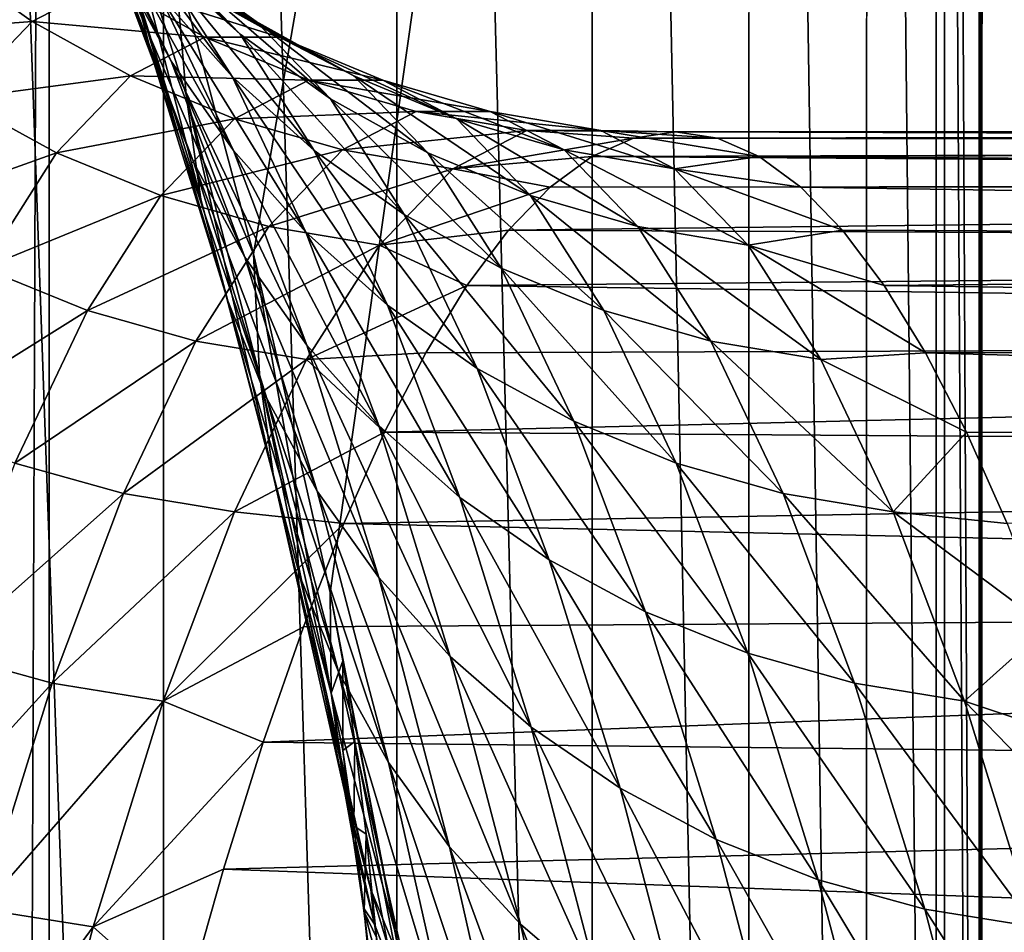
# Model space of a CAD drawing. Header units: metres. Extents: x -46 to 104, y -30 to 30.
# Tile 437 of 656: x 26.519 to 27.009, y 6.101 to 6.556. Entities that reach past the tile are written whole.
import ezdxf

# ---------------------------------------------------------------- set-up
doc = ezdxf.new("R2010")
doc.units = ezdxf.units.M
doc.layers.add('solid_26_000_502_XXX', color=7, linetype='CONTINUOUS')

msp = doc.modelspace()

# ---------------------------------------------------------------- linework, layer by layer
at = {"layer": 'solid_26_000_502_XXX'}
for points in [[(53.905602, 6.521037, 318.880524), (20.561068, 8.865559, 315.375854), (20.55682, 8.828589, 315.391541)], [(53.905602, 6.521037, 318.880524), (53.911839, 6.569991, 318.853912), (20.561068, 8.865559, 315.375854)], [(53.905602, 6.521037, 318.880524), (20.55682, 8.828589, 315.391541), (20.555231, 8.813882, 315.39682)], [(53.899765, 6.46936, 318.901489), (20.555231, 8.813882, 315.39682), (20.551447, 8.776664, 315.407928)], [(53.899765, 6.46936, 318.901489), (53.905602, 6.521037, 318.880524), (20.555231, 8.813882, 315.39682)], [(53.899765, 6.46936, 318.901489), (20.551447, 8.776664, 315.407928), (20.549871, 8.760135, 315.411865)], [(53.894402, 6.415613, 318.916534), (20.549871, 8.760135, 315.411865), (20.546572, 8.723212, 315.418549)], [(53.894402, 6.415613, 318.916534), (53.899765, 6.46936, 318.901489), (20.549871, 8.760135, 315.411865)], [(53.894402, 6.415613, 318.916534), (20.546572, 8.723212, 315.418549), (20.545053, 8.704991, 315.420807)], [(53.889587, 6.36047, 318.925476), (20.545053, 8.704991, 315.420807), (20.542255, 8.668873, 315.423279)], [(53.889587, 6.36047, 318.925476), (53.894402, 6.415613, 318.916534), (20.545053, 8.704991, 315.420807)], [(53.889587, 6.36047, 318.925476), (20.542255, 8.668873, 315.423279), (20.541, 8.649134, 315.423553)], [(37.213074, -7.476887, 317.175842), (20.541, 8.649134, 315.423553), (20.540823, 0, 315.423523)], [(37.213074, -7.476887, 317.175842), (37.213074, 7.476887, 317.175842), (20.541, 8.649134, 315.423553)], [(53.889587, 6.36047, 318.925476), (20.541, 8.649134, 315.423553), (37.213074, 7.476887, 317.175842)], [(26.541882, 8.429384, 311.054962), (26.543232, 8.481105, 311.076721), (54.417892, 6.521038, 314.006409)], [(26.543232, 8.481105, 311.076721), (54.418461, 6.569993, 314.033722), (54.417892, 6.521038, 314.006409)], [(26.456358, 8.45347, 289.855896), (26.590242, 4.7, 290.123871), (26.455904, 4.7, 289.855042)], [(26.590727, 8.443417, 290.124908), (26.590242, 4.7, 290.123871), (26.456358, 8.45347, 289.855896)], [(26.590727, 8.443417, 290.124908), (26.706493, 4.7, 290.401428), (26.590242, 4.7, 290.123871)], [(26.706827, 8.434439, 290.402313), (26.706493, 4.7, 290.401428), (26.590727, 8.443417, 290.124908)], [(26.706827, 8.434439, 290.402313), (26.803877, 4.7, 290.685974), (26.706493, 4.7, 290.401428)], [(26.804129, 8.426574, 290.686798), (26.803877, 4.7, 290.685974), (26.706827, 8.434439, 290.402313)], [(26.539764, 8.375587, 311.039124), (26.541882, 8.429384, 311.054962), (54.416542, 6.469362, 313.98468)], [(26.541882, 8.429384, 311.054962), (54.417892, 6.521038, 314.006409), (54.416542, 6.469362, 313.98468)], [(26.804129, 8.426574, 290.686798), (26.881985, 4.7, 290.976196), (26.803877, 4.7, 290.685974)], [(26.882198, 8.419862, 290.977081), (26.881985, 4.7, 290.976196), (26.804129, 8.426574, 290.686798)], [(26.882198, 8.419862, 290.977081), (26.940619, 4.7, 291.271362), (26.881985, 4.7, 290.976196)], [(26.940704, 8.41433, 291.271881), (26.940619, 4.7, 291.271362), (26.882198, 8.419862, 290.977081)], [(26.940704, 8.41433, 291.271881), (26.979366, 4.7, 291.56955), (26.940619, 4.7, 291.271362)], [(26.979403, 8.410001, 291.569946), (26.979366, 4.7, 291.56955), (26.940704, 8.41433, 291.271881)], [(26.979403, 8.410001, 291.569946), (26.998108, 4.7, 291.869537), (26.979366, 4.7, 291.56955)], [(26.998119, 8.406897, 291.869934), (26.998108, 4.7, 291.869537), (26.979403, 8.410001, 291.569946)], [(26.635139, 6.439206, 295.707245), (26.975349, 8.404401, 292.470367), (26.595917, 6.586562, 296.080444)], [(26.635139, 6.439206, 295.707245), (26.673378, 6.270645, 295.343445), (26.975349, 8.404401, 292.470367)], [(26.673378, 6.270645, 295.343445), (26.975349, 4.7, 292.470367), (26.975349, 8.404401, 292.470367)], [(26.996767, 8.405028, 292.170563), (26.975349, 8.404401, 292.470367), (26.996769, 4.7, 292.170502)], [(26.975349, 8.404401, 292.470367), (26.975349, 4.7, 292.470367), (26.996769, 4.7, 292.170502)], [(26.996767, 8.405028, 292.170563), (26.996769, 4.7, 292.170502), (26.998119, 8.406897, 291.869934)], [(26.998119, 8.406897, 291.869934), (26.996769, 4.7, 292.170502), (26.998108, 4.7, 291.869537)], [(26.536909, 8.32039, 311.029358), (26.539764, 8.375587, 311.039124), (54.411572, 6.36047, 313.959106)], [(26.539764, 8.375587, 311.039124), (54.414425, 6.415614, 313.968842), (54.411572, 6.36047, 313.959106)], [(26.539764, 8.375587, 311.039124), (54.416542, 6.469362, 313.98468), (54.414425, 6.415614, 313.968842)], [(26.536909, 8.32039, 311.029358), (54.407833, 6.304637, 313.955566), (40.470669, 7.284587, 312.490692)], [(26.536909, 8.32039, 311.029358), (54.411572, 6.36047, 313.959106), (54.407833, 6.304637, 313.955566)], [(26.468351, -8.270662, 311.017548), (26.468351, 8.270662, 311.017548), (26.533504, 8.264537, 311.025848)], [(26.468351, -8.270662, 311.017548), (26.533504, 8.264537, 311.025848), (26.533337, 0, 311.025818)], [(26.533337, 0, 311.025818), (26.533504, 8.264537, 311.025848), (40.470669, 7.284587, 312.490692)], [(40.470669, 7.284587, 312.490692), (26.533504, -8.264537, 311.025848), (26.533337, 0, 311.025818)], [(40.470669, -7.284587, 312.490692), (26.533504, -8.264537, 311.025848), (40.470669, 7.284587, 312.490692)], [(26.585684, 6.534113, 296.444458), (26.571951, 6.585687, 296.427063), (26.534359, 6.68557, 296.784729)], [(26.548388, 6.633214, 296.799316), (26.585684, 6.534113, 296.444458), (26.534359, 6.68557, 296.784729)], [(26.594097, 6.535176, 296.828644), (26.568384, 6.582872, 296.813995), (26.530869, 6.6619, 297.170929)], [(26.556854, 6.613632, 297.182983), (26.594097, 6.535176, 296.828644), (26.530869, 6.6619, 297.170929)], [(26.595917, 6.586562, 296.080444), (26.564369, 6.638593, 296.409943), (26.601637, 6.518423, 296.055359)], [(26.608921, 6.466474, 296.075317), (26.601637, 6.518423, 296.055359), (26.564369, 6.638593, 296.409943)], [(26.571951, 6.585687, 296.427063), (26.608921, 6.466474, 296.075317), (26.564369, 6.638593, 296.409943)], [(26.605398, 6.484523, 296.461823), (26.585684, 6.534113, 296.444458), (26.548388, 6.633214, 296.799316)], [(26.568384, 6.582872, 296.813995), (26.605398, 6.484523, 296.461823), (26.548388, 6.633214, 296.799316)], [(26.624554, 6.527524, 297.206726), (26.588213, 6.568651, 297.194977), (26.550837, 6.627293, 297.550598)], [(26.58741, 6.585799, 297.56012), (26.624554, 6.527524, 297.206726), (26.550837, 6.627293, 297.550598)], [(26.628479, 6.548717, 297.569519), (26.58741, 6.585799, 297.56012), (26.54999, 6.624744, 297.916138)], [(26.59127, 6.587442, 297.923523), (26.628479, 6.548717, 297.569519), (26.54999, 6.624744, 297.916138)], [(26.625204, 6.490729, 296.843018), (26.594097, 6.535176, 296.828644), (26.556854, 6.613632, 297.182983)], [(26.588213, 6.568651, 297.194977), (26.625204, 6.490729, 296.843018), (26.556854, 6.613632, 297.182983)], [(26.636501, 6.555048, 297.930939), (26.59127, 6.587442, 297.923523), (26.553898, 6.606834, 298.279114)], [(26.599314, 6.574344, 298.28476), (26.636501, 6.555048, 297.930939), (26.553898, 6.606834, 298.279114)], [(26.524879, 6.555048, 298.99295), (26.479097, 6.587442, 298.990784), (26.441889, 6.548717, 299.344818)], [(26.524879, 6.555048, 298.99295), (26.562069, 6.574344, 298.63913), (26.479097, 6.587442, 298.990784)], [(26.630844, 6.43754, 296.479034), (26.605398, 6.484523, 296.461823), (26.568384, 6.582872, 296.813995)], [(26.594097, 6.535176, 296.828644), (26.630844, 6.43754, 296.479034), (26.568384, 6.582872, 296.813995)], [(26.622364, 6.415834, 296.095459), (26.608921, 6.466474, 296.075317), (26.571951, 6.585687, 296.427063)], [(26.585684, 6.534113, 296.444458), (26.622364, 6.415834, 296.095459), (26.571951, 6.585687, 296.427063)], [(26.665413, 6.490769, 297.218109), (26.624554, 6.527524, 297.206726), (26.58741, 6.585799, 297.56012)], [(26.628479, 6.548717, 297.569519), (26.665413, 6.490769, 297.218109), (26.58741, 6.585799, 297.56012)], [(26.673527, 6.516512, 297.578674), (26.628479, 6.548717, 297.569519), (26.59127, 6.587442, 297.923523)], [(26.636501, 6.555048, 297.930939), (26.673527, 6.516512, 297.578674), (26.59127, 6.587442, 297.923523)], [(26.635139, 6.439206, 295.707245), (26.595917, 6.586562, 296.080444), (26.601637, 6.518423, 296.055359)], [(26.610989, 6.547185, 298.643524), (26.562069, 6.574344, 298.63913), (26.524879, 6.555048, 298.99295)], [(26.648079, 6.547185, 298.290649), (26.599314, 6.574344, 298.28476), (26.562069, 6.574344, 298.63913)], [(26.610989, 6.547185, 298.643524), (26.648079, 6.547185, 298.290649), (26.562069, 6.574344, 298.63913)], [(26.685116, 6.527969, 297.938263), (26.636501, 6.555048, 297.930939), (26.599314, 6.574344, 298.28476)], [(26.648079, 6.547185, 298.290649), (26.685116, 6.527969, 297.938263), (26.599314, 6.574344, 298.28476)], [(26.661312, 6.45009, 296.856995), (26.625204, 6.490729, 296.843018), (26.588213, 6.568651, 297.194977)], [(26.624554, 6.527524, 297.206726), (26.661312, 6.45009, 296.856995), (26.588213, 6.568651, 297.194977)], [(26.487854, 6.516512, 299.345215), (26.524879, 6.555048, 298.99295), (26.441889, 6.548717, 299.344818)], [(26.573954, 6.527969, 298.99588), (26.524879, 6.555048, 298.99295), (26.487854, 6.516512, 299.345215)], [(26.573954, 6.527969, 298.99588), (26.610989, 6.547185, 298.643524), (26.524879, 6.555048, 298.99295)], [(26.721987, 6.489593, 297.587463), (26.673527, 6.516512, 297.578674), (26.636501, 6.555048, 297.930939)], [(26.685116, 6.527969, 297.938263), (26.721987, 6.489593, 297.587463), (26.636501, 6.555048, 297.930939)], [(26.710281, 6.45885, 297.228973), (26.665413, 6.490769, 297.218109), (26.628479, 6.548717, 297.569519)], [(26.673527, 6.516512, 297.578674), (26.710281, 6.45885, 297.228973), (26.628479, 6.548717, 297.569519)], [(26.662615, 6.5257, 298.648376), (26.610989, 6.547185, 298.643524), (26.573954, 6.527969, 298.99588)], [(26.699583, 6.5257, 298.296631), (26.648079, 6.547185, 298.290649), (26.610989, 6.547185, 298.643524)], [(26.662615, 6.5257, 298.648376), (26.699583, 6.5257, 298.296631), (26.610989, 6.547185, 298.643524)], [(26.736496, 6.506546, 297.945435), (26.685116, 6.527969, 297.938263), (26.648079, 6.547185, 298.290649)], [(26.699583, 6.5257, 298.296631), (26.736496, 6.506546, 297.945435), (26.648079, 6.547185, 298.290649)], [(26.6418, 6.367142, 296.115479), (26.622364, 6.415834, 296.095459), (26.585684, 6.534113, 296.444458)], [(26.605398, 6.484523, 296.461823), (26.6418, 6.367142, 296.115479), (26.585684, 6.534113, 296.444458)], [(26.661699, 6.393757, 296.495789), (26.630844, 6.43754, 296.479034), (26.594097, 6.535176, 296.828644)], [(26.625204, 6.490729, 296.843018), (26.661699, 6.393757, 296.495789), (26.594097, 6.535176, 296.828644)], [(26.537081, 6.489593, 299.34671), (26.573954, 6.527969, 298.99588), (26.487854, 6.516512, 299.345215)], [(26.6257, 6.506546, 298.999573), (26.573954, 6.527969, 298.99588), (26.537081, 6.489593, 299.34671)], [(26.6257, 6.506546, 298.999573), (26.662615, 6.5257, 298.648376), (26.573954, 6.527969, 298.99588)], [(26.701965, 6.413772, 296.870331), (26.661312, 6.45009, 296.856995), (26.624554, 6.527524, 297.206726)], [(26.665413, 6.490769, 297.218109), (26.701965, 6.413772, 296.870331), (26.624554, 6.527524, 297.206726)], [(26.716293, 6.510159, 298.653595), (26.662615, 6.5257, 298.648376), (26.6257, 6.506546, 298.999573)], [(26.753174, 6.510159, 298.302704), (26.699583, 6.5257, 298.296631), (26.662615, 6.5257, 298.648376)], [(26.716293, 6.510159, 298.653595), (26.753174, 6.510159, 298.302704), (26.662615, 6.5257, 298.648376)], [(26.773249, 6.468296, 297.595764), (26.721987, 6.489593, 297.587463), (26.685116, 6.527969, 297.938263)], [(26.736496, 6.506546, 297.945435), (26.773249, 6.468296, 297.595764), (26.685116, 6.527969, 297.938263)], [(26.789999, 6.491051, 297.952301), (26.736496, 6.506546, 297.945435), (26.699583, 6.5257, 298.296631)], [(26.753174, 6.510159, 298.302704), (26.789999, 6.491051, 297.952301), (26.699583, 6.5257, 298.296631)], [(26.537081, 6.489593, 299.34671), (26.487854, 6.516512, 299.345215), (26.451101, 6.45885, 299.694916)], [(26.635139, 6.439206, 295.707245), (26.601637, 6.518423, 296.055359), (26.63817, 6.37912, 295.707794)], [(26.645163, 6.328282, 295.730499), (26.63817, 6.37912, 295.707794), (26.601637, 6.518423, 296.055359)], [(26.608921, 6.466474, 296.075317), (26.645163, 6.328282, 295.730499), (26.601637, 6.518423, 296.055359)], [(26.758589, 6.432169, 297.239227), (26.710281, 6.45885, 297.228973), (26.673527, 6.516512, 297.578674)], [(26.721987, 6.489593, 297.587463), (26.758589, 6.432169, 297.239227), (26.673527, 6.516512, 297.578674)], [(26.679466, 6.491051, 299.003967), (26.716293, 6.510159, 298.653595), (26.6257, 6.506546, 298.999573)], [(26.771349, 6.500758, 298.659119), (26.716293, 6.510159, 298.653595), (26.679466, 6.491051, 299.003967)], [(26.808176, 6.500758, 298.308716), (26.753174, 6.510159, 298.302704), (26.716293, 6.510159, 298.653595)], [(26.771349, 6.500758, 298.659119), (26.808176, 6.500758, 298.308716), (26.716293, 6.510159, 298.653595)], [(26.84495, 6.481678, 297.958862), (26.789999, 6.491051, 297.952301), (26.753174, 6.510159, 298.302704)], [(26.808176, 6.500758, 298.308716), (26.84495, 6.481678, 297.958862), (26.753174, 6.510159, 298.302704)], [(26.588949, 6.468296, 299.349243), (26.6257, 6.506546, 298.999573), (26.537081, 6.489593, 299.34671)], [(26.679466, 6.491051, 299.003967), (26.6257, 6.506546, 298.999573), (26.588949, 6.468296, 299.349243)], [(26.826664, 6.452892, 297.603485), (26.773249, 6.468296, 297.595764), (26.736496, 6.506546, 297.945435)], [(26.789999, 6.491051, 297.952301), (26.826664, 6.452892, 297.603485), (26.736496, 6.506546, 297.945435)], [(26.734577, 6.481678, 299.008972), (26.771349, 6.500758, 298.659119), (26.679466, 6.491051, 299.003967)], [(26.734577, 6.481678, 299.008972), (26.824581, 6.496936, 298.688232), (26.771349, 6.500758, 298.659119)], [(26.771349, 6.500758, 298.659119), (26.824581, 6.496936, 298.688232), (26.845438, 6.5, 298.489777)], [(26.771349, 6.500758, 298.659119), (26.845438, 6.5, 298.489777), (26.808176, 6.500758, 298.308716)], [(26.808176, 6.500758, 298.308716), (26.845438, 6.5, 298.489777), (26.866297, 6.496936, 298.291321)], [(26.808176, 6.500758, 298.308716), (26.866297, 6.496936, 298.291321), (26.887135, 6.487749, 298.093048)], [(26.808176, 6.500758, 298.308716), (26.887135, 6.487749, 298.093048), (26.84495, 6.481678, 297.958862)], [(26.824581, 6.496936, 298.688232), (28.798437, 6.493602, 298.984955), (28.834482, 6.5, 298.698822)], [(26.845438, 6.5, 298.489777), (26.824581, 6.496936, 298.688232), (28.834482, 6.5, 298.698822)], [(26.845438, 6.5, 298.489777), (28.834482, 6.5, 298.698822), (28.858713, 6.493602, 298.411469)], [(26.866297, 6.496936, 298.291321), (26.845438, 6.5, 298.489777), (28.858713, 6.493602, 298.411469)], [(26.734577, 6.481678, 299.008972), (26.803743, 6.487749, 298.886475), (26.824581, 6.496936, 298.688232)], [(26.824581, 6.496936, 298.688232), (26.803743, 6.487749, 298.886475), (28.798437, 6.493602, 298.984955)], [(26.887135, 6.487749, 298.093048), (26.866297, 6.496936, 298.291321), (28.858713, 6.493602, 298.411469)], [(26.500481, 6.432169, 299.694946), (26.537081, 6.489593, 299.34671), (26.451101, 6.45885, 299.694916)], [(26.588949, 6.468296, 299.349243), (26.537081, 6.489593, 299.34671), (26.500481, 6.432169, 299.694946)], [(26.642803, 6.452892, 299.352783), (26.679466, 6.491051, 299.003967), (26.588949, 6.468296, 299.349243)], [(26.697578, 6.353725, 296.511932), (26.661699, 6.393757, 296.495789), (26.625204, 6.490729, 296.843018)], [(26.661312, 6.45009, 296.856995), (26.697578, 6.353725, 296.511932), (26.625204, 6.490729, 296.843018)], [(26.734577, 6.481678, 299.008972), (26.679466, 6.491051, 299.003967), (26.642803, 6.452892, 299.352783)], [(26.746653, 6.382231, 296.882935), (26.701965, 6.413772, 296.870331), (26.665413, 6.490769, 297.218109)], [(26.710281, 6.45885, 297.228973), (26.746653, 6.382231, 296.882935), (26.665413, 6.490769, 297.218109)], [(26.809729, 6.411061, 297.248657), (26.758589, 6.432169, 297.239227), (26.721987, 6.489593, 297.587463)], [(26.773249, 6.468296, 297.595764), (26.809729, 6.411061, 297.248657), (26.721987, 6.489593, 297.587463)], [(26.881561, 6.443573, 297.610535), (26.826664, 6.452892, 297.603485), (26.789999, 6.491051, 297.952301)], [(26.84495, 6.481678, 297.958862), (26.881561, 6.443573, 297.610535), (26.789999, 6.491051, 297.952301)], [(26.803743, 6.487749, 298.886475), (28.750574, 6.474382, 299.269714), (28.798437, 6.493602, 298.984955)], [(26.887135, 6.487749, 298.093048), (28.858713, 6.493602, 298.411469), (28.871099, 6.474382, 298.122986)], [(26.734577, 6.481678, 299.008972), (26.782944, 6.472445, 299.084381), (26.803743, 6.487749, 298.886475)], [(26.803743, 6.487749, 298.886475), (26.782944, 6.472445, 299.084381), (28.750574, 6.474382, 299.269714)], [(26.84495, 6.481678, 297.958862), (26.887135, 6.487749, 298.093048), (26.907934, 6.472445, 297.895172)], [(26.907934, 6.472445, 297.895172), (26.887135, 6.487749, 298.093048), (28.871099, 6.474382, 298.122986)], [(26.666983, 6.321009, 296.135193), (26.6418, 6.367142, 296.115479), (26.605398, 6.484523, 296.461823)], [(26.630844, 6.43754, 296.479034), (26.666983, 6.321009, 296.135193), (26.605398, 6.484523, 296.461823)], [(26.697966, 6.443573, 299.35733), (26.734577, 6.481678, 299.008972), (26.642803, 6.452892, 299.352783)], [(26.697966, 6.443573, 299.35733), (26.782944, 6.472445, 299.084381), (26.734577, 6.481678, 299.008972)], [(26.84495, 6.481678, 297.958862), (26.907934, 6.472445, 297.895172), (26.928675, 6.45104, 297.697845)], [(26.84495, 6.481678, 297.958862), (26.928675, 6.45104, 297.697845), (26.881561, 6.443573, 297.610535)], [(26.697966, 6.443573, 299.35733), (26.762203, 6.45104, 299.281708), (26.782944, 6.472445, 299.084381)], [(26.762203, 6.45104, 299.281708), (28.690672, 6.442164, 299.55365), (28.750574, 6.474382, 299.269714)], [(26.782944, 6.472445, 299.084381), (26.762203, 6.45104, 299.281708), (28.750574, 6.474382, 299.269714)], [(26.907934, 6.472445, 297.895172), (28.871099, 6.474382, 298.122986), (28.871542, 6.442164, 297.832794)], [(26.928675, 6.45104, 297.697845), (26.907934, 6.472445, 297.895172), (28.871542, 6.442164, 297.832794)], [(26.552467, 6.411061, 299.69635), (26.588949, 6.468296, 299.349243), (26.500481, 6.432169, 299.694946)], [(26.642803, 6.452892, 299.352783), (26.588949, 6.468296, 299.349243), (26.552467, 6.411061, 299.69635)], [(26.658321, 6.278725, 295.753326), (26.645163, 6.328282, 295.730499), (26.608921, 6.466474, 296.075317)], [(26.622364, 6.415834, 296.095459), (26.658321, 6.278725, 295.753326), (26.608921, 6.466474, 296.075317)], [(26.863058, 6.395793, 297.257202), (26.809729, 6.411061, 297.248657), (26.773249, 6.468296, 297.595764)], [(26.826664, 6.452892, 297.603485), (26.863058, 6.395793, 297.257202), (26.773249, 6.468296, 297.595764)], [(26.794811, 6.355866, 296.894592), (26.746653, 6.382231, 296.882935), (26.710281, 6.45885, 297.228973)], [(26.758589, 6.432169, 297.239227), (26.794811, 6.355866, 296.894592), (26.710281, 6.45885, 297.228973)], [(26.606409, 6.395793, 299.699066), (26.642803, 6.452892, 299.352783), (26.552467, 6.411061, 299.69635)], [(26.697966, 6.443573, 299.35733), (26.642803, 6.452892, 299.352783), (26.606409, 6.395793, 299.699066)], [(26.697966, 6.443573, 299.35733), (26.741543, 6.423555, 299.478271), (26.762203, 6.45104, 299.281708)], [(26.762203, 6.45104, 299.281708), (26.741543, 6.423555, 299.478271), (28.690672, 6.442164, 299.55365)], [(26.917902, 6.386557, 297.264771), (26.863058, 6.395793, 297.257202), (26.826664, 6.452892, 297.603485)], [(26.881561, 6.443573, 297.610535), (26.917902, 6.386557, 297.264771), (26.826664, 6.452892, 297.603485)], [(26.881561, 6.443573, 297.610535), (26.928675, 6.45104, 297.697845), (26.949335, 6.423555, 297.501251)], [(26.949335, 6.423555, 297.501251), (26.928675, 6.45104, 297.697845), (28.871542, 6.442164, 297.832794)], [(26.738029, 6.317949, 296.527222), (26.697578, 6.353725, 296.511932), (26.661312, 6.45009, 296.856995)], [(26.701965, 6.413772, 296.870331), (26.738029, 6.317949, 296.527222), (26.661312, 6.45009, 296.856995)], [(26.661625, 6.386557, 299.703094), (26.697966, 6.443573, 299.35733), (26.606409, 6.395793, 299.699066)], [(26.661625, 6.386557, 299.703094), (26.741543, 6.423555, 299.478271), (26.697966, 6.443573, 299.35733)], [(26.741543, 6.423555, 299.478271), (28.618622, 6.396749, 299.836456), (28.690672, 6.442164, 299.55365)], [(26.881561, 6.443573, 297.610535), (26.949335, 6.423555, 297.501251), (26.969898, 6.390014, 297.305603)], [(26.881561, 6.443573, 297.610535), (26.969898, 6.390014, 297.305603), (26.917902, 6.386557, 297.264771)], [(26.949335, 6.423555, 297.501251), (28.871542, 6.442164, 297.832794), (28.859863, 6.396749, 297.541199)], [(26.697594, 6.278019, 296.154297), (26.666983, 6.321009, 296.135193), (26.630844, 6.43754, 296.479034)], [(26.661699, 6.393757, 296.495789), (26.697594, 6.278019, 296.154297), (26.630844, 6.43754, 296.479034)], [(26.635139, 6.439206, 295.707245), (26.673903, 6.220496, 295.3685), (26.673378, 6.270645, 295.343445)], [(26.635139, 6.439206, 295.707245), (26.63817, 6.37912, 295.707794), (26.673903, 6.220496, 295.3685)], [(26.552467, 6.411061, 299.69635), (26.500481, 6.432169, 299.694946), (26.464258, 6.355866, 300.039581)], [(26.845833, 6.335009, 296.905151), (26.794811, 6.355866, 296.894592), (26.758589, 6.432169, 297.239227)], [(26.809729, 6.411061, 297.248657), (26.845833, 6.335009, 296.905151), (26.758589, 6.432169, 297.239227)], [(26.661625, 6.386557, 299.703094), (26.72098, 6.390014, 299.67392), (26.741543, 6.423555, 299.478271)], [(26.741543, 6.423555, 299.478271), (26.72098, 6.390014, 299.67392), (28.618622, 6.396749, 299.836456)], [(26.969898, 6.390014, 297.305603), (26.949335, 6.423555, 297.501251), (28.859863, 6.396749, 297.541199)], [(26.516365, 6.335009, 300.039856), (26.552467, 6.411061, 299.69635), (26.464258, 6.355866, 300.039581)], [(26.606409, 6.395793, 299.699066), (26.552467, 6.411061, 299.69635), (26.516365, 6.335009, 300.039856)], [(26.677485, 6.231072, 295.77597), (26.658321, 6.278725, 295.753326), (26.622364, 6.415834, 296.095459)], [(26.6418, 6.367142, 296.115479), (26.677485, 6.231072, 295.77597), (26.622364, 6.415834, 296.095459)], [(26.782539, 6.28688, 296.541504), (26.738029, 6.317949, 296.527222), (26.701965, 6.413772, 296.870331)], [(26.746653, 6.382231, 296.882935), (26.782539, 6.28688, 296.541504), (26.701965, 6.413772, 296.870331)], [(26.899075, 6.319922, 296.91452), (26.845833, 6.335009, 296.905151), (26.809729, 6.411061, 297.248657)], [(26.863058, 6.395793, 297.257202), (26.899075, 6.319922, 296.91452), (26.809729, 6.411061, 297.248657)], [(26.700533, 6.35045, 299.868469), (28.534138, 6.337811, 300.118164), (28.618622, 6.396749, 299.836456)], [(26.72098, 6.390014, 299.67392), (26.700533, 6.35045, 299.868469), (28.618622, 6.396749, 299.836456)], [(26.969898, 6.390014, 297.305603), (28.859863, 6.396749, 297.541199), (28.8358, 6.337811, 297.248047)], [(26.570391, 6.319922, 300.041748), (26.606409, 6.395793, 299.699066), (26.516365, 6.335009, 300.039856)], [(26.661625, 6.386557, 299.703094), (26.606409, 6.395793, 299.699066), (26.570391, 6.319922, 300.041748)], [(26.733248, 6.238712, 296.172546), (26.697594, 6.278019, 296.154297), (26.661699, 6.393757, 296.495789)], [(26.697578, 6.353725, 296.511932), (26.733248, 6.238712, 296.172546), (26.661699, 6.393757, 296.495789)], [(26.953867, 6.310795, 296.922577), (26.899075, 6.319922, 296.91452), (26.863058, 6.395793, 297.257202)], [(26.917902, 6.386557, 297.264771), (26.953867, 6.310795, 296.922577), (26.863058, 6.395793, 297.257202)], [(26.625658, 6.310795, 300.045258), (26.661625, 6.386557, 299.703094), (26.570391, 6.319922, 300.041748)], [(26.625658, 6.310795, 300.045258), (26.700533, 6.35045, 299.868469), (26.661625, 6.386557, 299.703094)], [(26.661625, 6.386557, 299.703094), (26.700533, 6.35045, 299.868469), (26.72098, 6.390014, 299.67392)], [(26.917902, 6.386557, 297.264771), (26.969898, 6.390014, 297.305603), (26.990345, 6.35045, 297.111084)], [(26.917902, 6.386557, 297.264771), (26.990345, 6.35045, 297.111084), (26.953867, 6.310795, 296.922577)], [(26.990345, 6.35045, 297.111084), (26.969898, 6.390014, 297.305603), (28.8358, 6.337811, 297.248047)], [(26.830547, 6.260909, 296.554565), (26.782539, 6.28688, 296.541504), (26.746653, 6.382231, 296.882935)], [(26.794811, 6.355866, 296.894592), (26.830547, 6.260909, 296.554565), (26.746653, 6.382231, 296.882935)], [(26.63817, 6.37912, 295.707794), (26.680676, 6.170977, 295.393921), (26.673903, 6.220496, 295.3685)], [(26.645163, 6.328282, 295.730499), (26.680676, 6.170977, 295.393921), (26.63817, 6.37912, 295.707794)], [(26.702408, 6.185926, 295.798126), (26.677485, 6.231072, 295.77597), (26.6418, 6.367142, 296.115479)], [(26.666983, 6.321009, 296.135193), (26.702408, 6.185926, 295.798126), (26.6418, 6.367142, 296.115479)], [(26.773497, 6.203583, 296.189758), (26.733248, 6.238712, 296.172546), (26.697578, 6.353725, 296.511932)], [(26.738029, 6.317949, 296.527222), (26.773497, 6.203583, 296.189758), (26.697578, 6.353725, 296.511932)], [(26.881453, 6.240363, 296.566254), (26.830547, 6.260909, 296.554565), (26.794811, 6.355866, 296.894592)], [(26.845833, 6.335009, 296.905151), (26.881453, 6.240363, 296.566254), (26.794811, 6.355866, 296.894592)], [(26.625658, 6.310795, 300.045258), (26.680223, 6.3049, 300.061707), (26.700533, 6.35045, 299.868469)], [(26.700533, 6.35045, 299.868469), (26.680223, 6.3049, 300.061707), (28.534138, 6.337811, 300.118164)], [(26.953867, 6.310795, 296.922577), (26.990345, 6.35045, 297.111084), (27.010654, 6.3049, 296.917847)], [(27.010654, 6.3049, 296.917847), (26.990345, 6.35045, 297.111084), (28.8358, 6.337811, 297.248047)], [(26.680223, 6.3049, 300.061707), (28.43684, 6.264894, 300.398956), (28.534138, 6.337811, 300.118164)], [(26.570391, 6.319922, 300.041748), (26.516365, 6.335009, 300.039856), (26.480745, 6.240363, 300.378754)], [(26.93461, 6.225502, 296.576447), (26.881453, 6.240363, 296.566254), (26.845833, 6.335009, 296.905151)], [(26.899075, 6.319922, 296.91452), (26.93461, 6.225502, 296.576447), (26.845833, 6.335009, 296.905151)], [(26.645163, 6.328282, 295.730499), (26.693609, 6.122712, 295.419373), (26.680676, 6.170977, 295.393921)], [(26.658321, 6.278725, 295.753326), (26.693609, 6.122712, 295.419373), (26.645163, 6.328282, 295.730499)], [(26.534857, 6.225502, 300.379852), (26.570391, 6.319922, 300.041748), (26.480745, 6.240363, 300.378754)], [(26.625658, 6.310795, 300.045258), (26.570391, 6.319922, 300.041748), (26.534857, 6.225502, 300.379852)], [(26.732779, 6.143854, 295.819519), (26.702408, 6.185926, 295.798126), (26.666983, 6.321009, 296.135193)], [(26.697594, 6.278019, 296.154297), (26.732779, 6.143854, 295.819519), (26.666983, 6.321009, 296.135193)], [(26.817831, 6.173077, 296.205719), (26.773497, 6.203583, 296.189758), (26.738029, 6.317949, 296.527222)], [(26.782539, 6.28688, 296.541504), (26.817831, 6.173077, 296.205719), (26.738029, 6.317949, 296.527222)], [(26.989351, 6.216511, 296.584961), (26.93461, 6.225502, 296.576447), (26.899075, 6.319922, 296.91452)], [(26.953867, 6.310795, 296.922577), (26.989351, 6.216511, 296.584961), (26.899075, 6.319922, 296.91452)], [(26.590176, 6.216511, 300.382874), (26.625658, 6.310795, 300.045258), (26.534857, 6.225502, 300.379852)], [(26.590176, 6.216511, 300.382874), (26.680223, 6.3049, 300.061707), (26.625658, 6.310795, 300.045258)], [(26.953867, 6.310795, 296.922577), (27.010654, 6.3049, 296.917847), (27.030807, 6.253406, 296.726105)], [(26.953867, 6.310795, 296.922577), (27.030807, 6.253406, 296.726105), (26.989351, 6.216511, 296.584961)], [(26.590176, 6.216511, 300.382874), (26.660069, 6.253407, 300.253448), (26.680223, 6.3049, 300.061707)], [(26.680223, 6.3049, 300.061707), (26.660069, 6.253407, 300.253448), (28.43684, 6.264894, 300.398956)], [(26.865696, 6.147575, 296.220154), (26.817831, 6.173077, 296.205719), (26.782539, 6.28688, 296.541504)], [(26.830547, 6.260909, 296.554565), (26.865696, 6.147575, 296.220154), (26.782539, 6.28688, 296.541504)], [(26.658321, 6.278725, 295.753326), (26.712347, 6.076715, 295.444275), (26.693609, 6.122712, 295.419373)], [(26.677485, 6.231072, 295.77597), (26.712347, 6.076715, 295.444275), (26.658321, 6.278725, 295.753326)], [(26.768213, 6.105387, 295.839905), (26.732779, 6.143854, 295.819519), (26.697594, 6.278019, 296.154297)], [(26.733248, 6.238712, 296.172546), (26.768213, 6.105387, 295.839905), (26.697594, 6.278019, 296.154297)], [(26.673378, 6.270645, 295.343445), (26.679731, 6.236612, 295.28299), (26.975349, 4.7, 292.470367)], [(26.673378, 6.270645, 295.343445), (26.673903, 6.220496, 295.3685), (26.679731, 6.236612, 295.28299)], [(26.640089, 6.196018, 300.443542), (28.326416, 6.177543, 300.678436), (28.43684, 6.264894, 300.398956)], [(26.660069, 6.253407, 300.253448), (26.640089, 6.196018, 300.443542), (28.43684, 6.264894, 300.398956)], [(26.916485, 6.127401, 296.232941), (26.865696, 6.147575, 296.220154), (26.830547, 6.260909, 296.554565)], [(26.881453, 6.240363, 296.566254), (26.916485, 6.127401, 296.232941), (26.830547, 6.260909, 296.554565)], [(26.590176, 6.216511, 300.382874), (26.640089, 6.196018, 300.443542), (26.660069, 6.253407, 300.253448)], [(26.989351, 6.216511, 296.584961), (27.030807, 6.253406, 296.726105), (27.050787, 6.196018, 296.536011)], [(26.534857, 6.225502, 300.379852), (26.480745, 6.240363, 300.378754), (26.445713, 6.127401, 300.712036)], [(26.969559, 6.112809, 296.243927), (26.916485, 6.127401, 296.232941), (26.881453, 6.240363, 296.566254)], [(26.93461, 6.225502, 296.576447), (26.969559, 6.112809, 296.243927), (26.881453, 6.240363, 296.566254)], [(26.673903, 6.220496, 295.3685), (26.679632, 6.191866, 295.31015), (26.679731, 6.236612, 295.28299)], [(26.679731, 6.236612, 295.28299), (26.679632, 6.191866, 295.31015), (26.685749, 6.19636, 295.225739)], [(26.679731, 6.236612, 295.28299), (26.685749, 6.19636, 295.225739), (26.975349, 4.7, 292.470367)], [(26.808264, 6.07101, 295.858978), (26.768213, 6.105387, 295.839905), (26.733248, 6.238712, 296.172546)], [(26.773497, 6.203583, 296.189758), (26.808264, 6.07101, 295.858978), (26.733248, 6.238712, 296.172546)], [(26.677485, 6.231072, 295.77597), (26.737017, 6.032687, 295.468842), (26.712347, 6.076715, 295.444275)], [(26.702408, 6.185926, 295.798126), (26.737017, 6.032687, 295.468842), (26.677485, 6.231072, 295.77597)], [(26.499908, 6.112809, 300.712341), (26.534857, 6.225502, 300.379852), (26.445713, 6.127401, 300.712036)], [(26.590176, 6.216511, 300.382874), (26.534857, 6.225502, 300.379852), (26.499908, 6.112809, 300.712341)], [(27.02425, 6.103981, 296.25293), (26.969559, 6.112809, 296.243927), (26.93461, 6.225502, 296.576447)], [(26.989351, 6.216511, 296.584961), (27.02425, 6.103981, 296.25293), (26.93461, 6.225502, 296.576447)], [(26.673903, 6.220496, 295.3685), (26.684896, 6.148111, 295.338379), (26.679632, 6.191866, 295.31015)], [(26.673903, 6.220496, 295.3685), (26.680676, 6.170977, 295.393921), (26.684896, 6.148111, 295.338379)], [(26.555277, 6.103981, 300.714905), (26.590176, 6.216511, 300.382874), (26.499908, 6.112809, 300.712341)], [(26.555277, 6.103981, 300.714905), (26.640089, 6.196018, 300.443542), (26.590176, 6.216511, 300.382874)], [(26.989351, 6.216511, 296.584961), (27.050787, 6.196018, 296.536011), (27.070574, 6.132789, 296.347748)], [(26.989351, 6.216511, 296.584961), (27.070574, 6.132789, 296.347748), (27.02425, 6.103981, 296.25293)], [(26.852428, 6.041154, 295.876526), (26.808264, 6.07101, 295.858978), (26.773497, 6.203583, 296.189758)], [(26.817831, 6.173077, 296.205719), (26.852428, 6.041154, 295.876526), (26.773497, 6.203583, 296.189758)], [(26.555277, 6.103981, 300.714905), (26.620304, 6.13279, 300.631775), (26.640089, 6.196018, 300.443542)], [(26.640089, 6.196018, 300.443542), (26.620304, 6.13279, 300.631775), (28.326416, 6.177543, 300.678436)], [(26.679632, 6.191866, 295.31015), (26.685228, 6.154285, 295.256897), (26.685749, 6.19636, 295.225739)], [(26.685749, 6.19636, 295.225739), (26.685228, 6.154285, 295.256897), (26.691347, 6.15023, 295.172485)], [(26.685749, 6.19636, 295.225739), (26.691347, 6.15023, 295.172485), (26.975349, 4.7, 292.470367)], [(26.679632, 6.191866, 295.31015), (26.684896, 6.148111, 295.338379), (26.685228, 6.154285, 295.256897)], [(26.702408, 6.185926, 295.798126), (26.767153, 5.991657, 295.492462), (26.737017, 6.032687, 295.468842)], [(26.732779, 6.143854, 295.819519), (26.767153, 5.991657, 295.492462), (26.702408, 6.185926, 295.798126)], [(26.620304, 6.13279, 300.631775), (28.202492, 6.07523, 300.956329), (28.326416, 6.177543, 300.678436)], [(26.680676, 6.170977, 295.393921), (26.695555, 6.10532, 295.366547), (26.684896, 6.148111, 295.338379)], [(26.680676, 6.170977, 295.393921), (26.693609, 6.122712, 295.419373), (26.695555, 6.10532, 295.366547)], [(26.90015, 6.016199, 295.892365), (26.852428, 6.041154, 295.876526), (26.817831, 6.173077, 296.205719)], [(26.865696, 6.147575, 296.220154), (26.90015, 6.016199, 295.892365), (26.817831, 6.173077, 296.205719)], [(26.684896, 6.148111, 295.338379), (26.690046, 6.113529, 295.289368), (26.685228, 6.154285, 295.256897)], [(26.685228, 6.154285, 295.256897), (26.690399, 6.111496, 295.207672), (26.691347, 6.15023, 295.172485)], [(26.685228, 6.154285, 295.256897), (26.690046, 6.113529, 295.289368), (26.690399, 6.111496, 295.207672)], [(26.684896, 6.148111, 295.338379), (26.695555, 6.10532, 295.366547), (26.690046, 6.113529, 295.289368)], [(26.691347, 6.15023, 295.172485), (26.690399, 6.111496, 295.207672), (26.696453, 6.098687, 295.123901)], [(26.691347, 6.15023, 295.172485), (26.696453, 6.098687, 295.123901), (26.975349, 4.7, 292.470367)], [(26.950825, 5.996456, 295.906219), (26.90015, 6.016199, 295.892365), (26.865696, 6.147575, 296.220154)], [(26.916485, 6.127401, 296.232941), (26.950825, 5.996456, 295.906219), (26.865696, 6.147575, 296.220154)], [(26.732779, 6.143854, 295.819519), (26.802372, 5.954143, 295.514893), (26.767153, 5.991657, 295.492462)], [(26.768213, 6.105387, 295.839905), (26.802372, 5.954143, 295.514893), (26.732779, 6.143854, 295.819519)], [(26.555277, 6.103981, 300.714905), (26.600731, 6.06378, 300.818024), (26.620304, 6.13279, 300.631775)], [(26.620304, 6.13279, 300.631775), (26.600731, 6.06378, 300.818024), (28.202492, 6.07523, 300.956329)], [(27.003819, 5.982175, 295.917969), (26.950825, 5.996456, 295.906219), (26.916485, 6.127401, 296.232941)], [(26.969559, 6.112809, 296.243927), (27.003819, 5.982175, 295.917969), (26.916485, 6.127401, 296.232941)], [(26.693609, 6.122712, 295.419373), (26.711489, 6.063962, 295.394379), (26.695555, 6.10532, 295.366547)], [(26.693609, 6.122712, 295.419373), (26.712347, 6.076715, 295.444275), (26.711489, 6.063962, 295.394379)], [(26.555277, 6.103981, 300.714905), (26.499908, 6.112809, 300.712341), (26.465649, 5.982175, 301.0383)], [(26.690046, 6.113529, 295.289368), (26.694805, 6.074154, 295.24408), (26.690399, 6.111496, 295.207672)], [(26.690046, 6.113529, 295.289368), (26.700268, 6.073671, 295.321716), (26.694805, 6.074154, 295.24408)], [(26.695555, 6.10532, 295.366547), (26.700268, 6.073671, 295.321716), (26.690046, 6.113529, 295.289368)], [(27.058458, 5.973536, 295.92746), (27.003819, 5.982175, 295.917969), (26.969559, 6.112809, 296.243927)], [(27.02425, 6.103981, 296.25293), (27.058458, 5.973536, 295.92746), (26.969559, 6.112809, 296.243927)], [(26.690399, 6.111496, 295.207672), (26.695095, 6.063934, 295.163025), (26.696453, 6.098687, 295.123901)], [(26.690399, 6.111496, 295.207672), (26.694805, 6.074154, 295.24408), (26.695095, 6.063934, 295.163025)], [(26.521067, 5.973536, 301.040405), (26.555277, 6.103981, 300.714905), (26.465649, 5.982175, 301.0383)], [(26.521067, 5.973536, 301.040405), (26.600731, 6.06378, 300.818024), (26.555277, 6.103981, 300.714905)], [(26.695555, 6.10532, 295.366547), (26.711489, 6.063962, 295.394379), (26.700268, 6.073671, 295.321716)], [(26.768213, 6.105387, 295.839905), (26.84223, 5.920617, 295.535797), (26.802372, 5.954143, 295.514893)], [(26.808264, 6.07101, 295.858978), (26.84223, 5.920617, 295.535797), (26.768213, 6.105387, 295.839905)]]:
    msp.add_3dface(points, dxfattribs=at)

doc.saveas('drawing.dxf')
